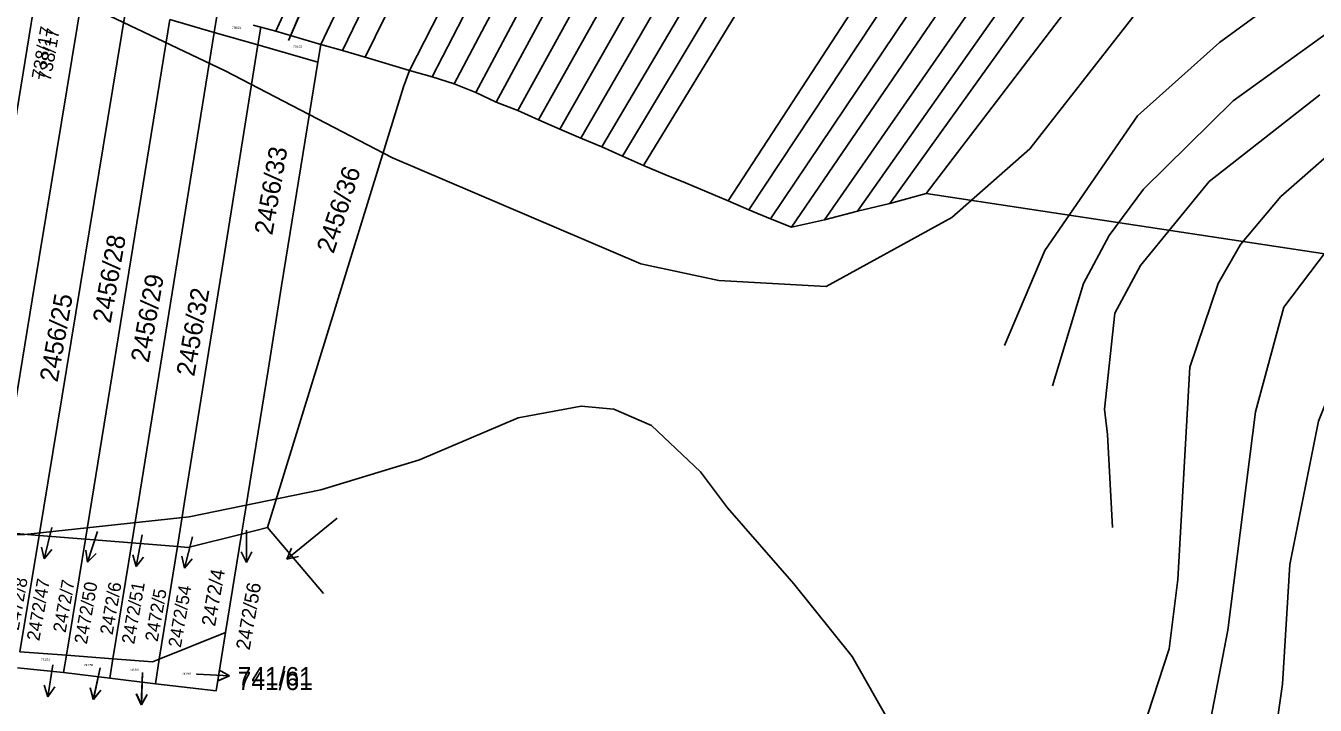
# Model space of a CAD drawing. Extents: x -555860 to -552701, y -1187050 to -1182291.
# Drawn here: x -554234.9 to -554115.3, y -1185576 to -1185513 of the extents above; entities that cross this region are included whole.
import ezdxf

# ---------------------------------------------------------------- set-up
doc = ezdxf.new("R2010")
doc.units = 0
for name, color, linetype in [('LEG_2b', 7, 'Continuous'), ('Level 16', 7, 'Continuous'), ('Level 25', 7, 'Continuous'), ('Level 40', 7, 'Continuous'), ('Level 41', 7, 'Continuous'), ('navrh_BV', 7, 'Continuous'), ('Poz předměty', 7, 'Continuous'), ('stav_BV', 7, 'Continuous')]:
    doc.layers.add(name, color=color, linetype=linetype)

msp = doc.modelspace()

# ---------------------------------------------------------------- linework, layer by layer
at = {"layer": 'Level 16'}
for p, q in [((-554210.48, -1185514.4), (-554209.29, -1185511.65)), ((-554232.43, -1185559.53), (-554233.16, -1185562.44)), ((-554228.19, -1185559.9), (-554229.13, -1185562.75)), ((-554214.39, -1185559.79), (-554214.39, -1185562.79)), ((-554224.05, -1185560.22), (-554224.61, -1185563.17)), ((-554219.4, -1185560.4), (-554220.15, -1185563.31)), ((-554233.16, -1185562.44), (-554233.4, -1185561.35)), ((-554233.16, -1185562.44), (-554232.43, -1185561.59)), ((-554229.13, -1185562.75), (-554229.29, -1185561.64)), ((-554229.13, -1185562.75), (-554228.34, -1185561.96)), ((-554224.61, -1185563.17), (-554224.92, -1185562.09)), ((-554224.61, -1185563.17), (-554223.93, -1185562.28)), ((-554220.15, -1185563.31), (-554220.38, -1185562.21)), ((-554214.39, -1185562.79), (-554214.89, -1185561.79)), ((-554214.39, -1185562.79), (-554213.89, -1185561.79)), ((-554220.15, -1185563.31), (-554219.42, -1185562.46)), ((-554232.35, -1185572.27), (-554232.81, -1185575.24)), ((-554227.96, -1185572.56), (-554228.59, -1185575.49)), ((-554224.04, -1185572.99), (-554224.13, -1185575.99)), ((-554218.97, -1185573.14), (-554215.97, -1185573.28)), ((-554215.97, -1185573.28), (-554216.95, -1185572.74)), ((-554232.81, -1185575.24), (-554233.15, -1185574.17)), ((-554232.81, -1185575.24), (-554232.16, -1185574.32)), ((-554215.97, -1185573.28), (-554216.99, -1185573.73)), ((-554228.59, -1185575.49), (-554228.87, -1185574.41)), ((-554228.59, -1185575.49), (-554227.89, -1185574.62)), ((-554224.13, -1185575.99), (-554224.6, -1185574.97)), ((-554224.13, -1185575.99), (-554223.6, -1185575.01))]:
    msp.add_line(p, q, dxfattribs=at)
msp.add_lwpolyline([(-554219.03, -1185573.14), (-554218.97, -1185573.14)], dxfattribs=at)
at = {"layer": 'Level 25'}
for p, q in [((-554205.99, -1185558.68), (-554210.65, -1185562.47)), ((-554210.65, -1185562.47), (-554210.2, -1185561.46)), ((-554210.65, -1185562.47), (-554209.57, -1185562.24))]:
    msp.add_line(p, q, dxfattribs=at)
at = {"layer": 'Level 40'}
msp.add_lwpolyline([(-554130.82, -1185576.84), (-554128.85, -1185570.79), (-554128.04, -1185564.36), (-554126.93, -1185544.68), (-554124.3, -1185536.91), (-554122.22, -1185533.3), (-554118.48, -1185528.87), (-554113.76, -1185524.71)], dxfattribs=at)
at = {"layer": 'Level 41'}
for points in [[(-554017.76, -1185472.89), (-554019.75, -1185478.95), (-554024.61, -1185487.83), (-554031.68, -1185497.53), (-554041.8, -1185507.1), (-554046.72, -1185510.26), (-554052.61, -1185512.65), (-554061.91, -1185517.08), (-554075.08, -1185521.66), (-554100.17, -1185530.81), (-554106.69, -1185535.8), (-554112.1, -1185542.46), (-554115.01, -1185549.67), (-554117.64, -1185562.98), (-554118.34, -1185574.07), (-554121.53, -1185596.26)], [(-554107.38, -1185496.7), (-554118.2, -1185501.41), (-554129.02, -1185508.9), (-554132.2, -1185512.23), (-554141.77, -1185524.43), (-554148.98, -1185530.81), (-554160.63, -1185537.19), (-554170.61, -1185536.63), (-554177.82, -1185535.11), (-554200.84, -1185525.26), (-554216.37, -1185517.22), (-554242.85, -1185504.6)], [(-554144.11, -1185542.68), (-554140.38, -1185533.86), (-554131.79, -1185521.38), (-554124.16, -1185514.59), (-554115.29, -1185508.07)], [(-554139.65, -1185546.4), (-554136.78, -1185536.91), (-554134.42, -1185532.47), (-554131.23, -1185528.18), (-554122.91, -1185519.99), (-554113.48, -1185513.2)], [(-554134.09, -1185559.53), (-554134.56, -1185550.91), (-554134.84, -1185548.56), (-554133.87, -1185539.68), (-554131.51, -1185535.25), (-554125.13, -1185527.48), (-554114.87, -1185519.44)], [(-554110.99, -1185529.56), (-554118.2, -1185539.13), (-554120.83, -1185548.83), (-554123.4, -1185569.06), (-554128.32, -1185594.59)], [(-554328.82, -1185580.45), (-554321.64, -1185568.86), (-554316.61, -1185566.81), (-554299.01, -1185569.5), (-554292.17, -1185569.8), (-554286.81, -1185569.63), (-554274.6, -1185566.3), (-554265.45, -1185562.42), (-554259.35, -1185560.62), (-554253.25, -1185560.07), (-554247.15, -1185560.48), (-554234.95, -1185560.2), (-554219.7, -1185558.54), (-554207.49, -1185556.04), (-554198.34, -1185553.27), (-554189.19, -1185549.39), (-554183.37, -1185548.28), (-554180.32, -1185548.56), (-554176.85, -1185550.08), (-554172.28, -1185554.38), (-554169.78, -1185557.71), (-554163.64, -1185564.77), (-554158.22, -1185571.5), (-554154.1, -1185578.8)]]:
    msp.add_lwpolyline(points, dxfattribs=at)
at = {"layer": 'navrh_BV'}
for p, q in [((-554163.28, -1185407.81), (-554211.68, -1185513.54)), ((-554207.51, -1185514.78), (-554157.54, -1185409.41)), ((-554154.64, -1185410.18), (-554205.48, -1185515.31)), ((-554203.4, -1185515.94), (-554151.85, -1185410.99)), ((-554199.27, -1185517.18), (-554146.12, -1185412.68)), ((-554143.3, -1185413.46), (-554197.18, -1185517.76)), ((-554140.43, -1185414.36), (-554195.12, -1185518.42)), ((-554193.13, -1185519.22), (-554137.51, -1185415.07)), ((-554134.63, -1185415.78), (-554191.24, -1185520.1)), ((-554189.22, -1185520.88), (-554131.86, -1185416.61)), ((-554129.16, -1185417.97), (-554187.31, -1185521.74)), ((-554185.34, -1185522.61), (-554126.51, -1185419.33)), ((-554123.86, -1185420.72), (-554183.4, -1185523.44)), ((-554181.43, -1185524.26), (-554121.2, -1185422.09)), ((-554118.58, -1185423.63), (-554179.54, -1185525.12)), ((-554177.58, -1185525.99), (-554115.87, -1185424.86)), ((-554169.73, -1185529.26), (-554105.33, -1185430.33)), ((-554102.72, -1185431.7), (-554167.81, -1185530.09)), ((-554165.79, -1185530.93), (-554100.13, -1185433.15)), ((-554097.46, -1185434.4), (-554163.85, -1185531.71)), ((-554160.8, -1185531.03), (-554094.78, -1185435.91)), ((-554092.21, -1185437.3), (-554157.75, -1185530.22)), ((-554154.73, -1185529.5), (-554089.57, -1185438.64)), ((-554112.25, -1185477.32), (-554151.37, -1185528.59)), ((-554237.04, -1185529.38), (-554233.72, -1185508.96)), ((-554229.6, -1185510.14), (-554232.96, -1185530.6)), ((-554225.55, -1185511.31), (-554233.61, -1185560.27)), ((-554217.38, -1185513.65), (-554217.11, -1185511.96)), ((-554229.33, -1185560.61), (-554221.51, -1185512.46)), ((-554221.51, -1185512.46), (-554217.38, -1185513.65)), ((-554213.06, -1185513.16), (-554213.77, -1185512.98)), ((-554213.33, -1185514.81), (-554213.06, -1185513.16)), ((-554211.68, -1185513.54), (-554213.06, -1185513.16)), ((-554217.38, -1185513.65), (-554225.03, -1185560.96)), ((-554217.38, -1185513.65), (-554213.33, -1185514.81)), ((-554207.51, -1185514.78), (-554211.68, -1185513.54)), ((-554216.65, -1185535.5), (-554213.33, -1185514.81)), ((-554213.33, -1185514.81), (-554207.77, -1185516.41)), ((-554207.77, -1185516.41), (-554207.51, -1185514.78)), ((-554205.48, -1185515.31), (-554207.51, -1185514.78)), ((-554203.4, -1185515.94), (-554205.48, -1185515.31)), ((-554211.13, -1185537.15), (-554207.77, -1185516.41)), ((-554199.27, -1185517.18), (-554203.4, -1185515.94)), ((-554199.27, -1185517.18), (-554199.83, -1185518.69)), ((-554197.18, -1185517.76), (-554199.27, -1185517.18)), ((-554195.12, -1185518.42), (-554197.18, -1185517.76)), ((-554212.44, -1185559.55), (-554199.83, -1185518.69)), ((-554193.13, -1185519.22), (-554195.12, -1185518.42)), ((-554191.24, -1185520.1), (-554193.13, -1185519.22)), ((-554189.22, -1185520.88), (-554191.24, -1185520.1)), ((-554187.31, -1185521.74), (-554189.22, -1185520.88)), ((-554185.34, -1185522.61), (-554187.31, -1185521.74)), ((-554183.4, -1185523.44), (-554185.34, -1185522.61)), ((-554181.43, -1185524.26), (-554183.4, -1185523.44)), ((-554179.54, -1185525.12), (-554181.43, -1185524.26)), ((-554177.58, -1185525.99), (-554179.54, -1185525.12)), ((-554175.6, -1185526.81), (-554177.58, -1185525.99)), ((-554173.67, -1185527.6), (-554175.6, -1185526.81)), ((-554169.73, -1185529.26), (-554173.67, -1185527.6)), ((-554151.37, -1185528.59), (-554154.73, -1185529.5)), ((-554167.81, -1185530.09), (-554169.73, -1185529.26)), ((-554165.79, -1185530.93), (-554167.81, -1185530.09)), ((-554154.73, -1185529.5), (-554157.75, -1185530.22)), ((-554232.96, -1185530.6), (-554234.25, -1185538.44)), ((-554163.85, -1185531.71), (-554165.79, -1185530.93)), ((-554160.8, -1185531.03), (-554163.85, -1185531.71)), ((-554157.75, -1185530.22), (-554160.8, -1185531.03)), ((-554217.91, -1185543.31), (-554216.65, -1185535.5)), ((-554212.39, -1185544.95), (-554211.13, -1185537.15)), ((-554234.25, -1185538.44), (-554236.52, -1185552.28)), ((-554220.13, -1185557.17), (-554217.91, -1185543.31)), ((-554214.64, -1185558.87), (-554212.39, -1185544.95)), ((-554220.8, -1185561.31), (-554220.13, -1185557.17)), ((-554233.61, -1185560.27), (-554237.78, -1185559.93)), ((-554214.84, -1185560.15), (-554214.64, -1185558.87)), ((-554212.44, -1185559.55), (-554214.84, -1185560.15)), ((-554235.39, -1185571.07), (-554233.61, -1185560.27)), ((-554229.33, -1185560.61), (-554233.61, -1185560.27)), ((-554229.33, -1185560.61), (-554231.08, -1185571.39)), ((-554225.03, -1185560.96), (-554229.33, -1185560.61)), ((-554226.77, -1185571.72), (-554225.03, -1185560.96)), ((-554220.8, -1185561.31), (-554225.03, -1185560.96)), ((-554214.84, -1185560.15), (-554219.82, -1185561.39)), ((-554216.32, -1185569.27), (-554214.84, -1185560.15)), ((-554222.47, -1185571.74), (-554220.8, -1185561.31)), ((-554219.82, -1185561.39), (-554220.8, -1185561.31)), ((-554216.32, -1185569.27), (-554222.47, -1185571.74)), ((-554217.19, -1185574.67), (-554216.32, -1185569.27)), ((-554231.08, -1185571.39), (-554235.39, -1185571.07)), ((-554231.08, -1185571.39), (-554231.34, -1185572.98)), ((-554226.77, -1185571.72), (-554231.08, -1185571.39)), ((-554227.06, -1185573.51), (-554226.77, -1185571.72)), ((-554223.11, -1185571.99), (-554226.77, -1185571.72)), ((-554222.47, -1185571.74), (-554223.11, -1185571.99)), ((-554222.84, -1185574.02), (-554222.47, -1185571.74)), ((-554235.63, -1185572.54), (-554231.34, -1185572.98)), ((-554231.34, -1185572.98), (-554227.06, -1185573.51)), ((-554227.06, -1185573.51), (-554222.84, -1185574.02)), ((-554222.84, -1185574.02), (-554217.19, -1185574.67))]:
    msp.add_line(p, q, dxfattribs=at)
at = {"layer": 'Poz předměty'}
for points in [[(-554151.37, -1185528.59), (-554092.59, -1185537.49), (-554035.44, -1185532.35), (-553991.45, -1185519.3), (-553974.35, -1185411.9), (-553973.36, -1185402.64)], [(-554212.44, -1185559.55), (-554207.26, -1185565.65)]]:
    msp.add_lwpolyline(points, dxfattribs=at)
at = {"layer": 'stav_BV'}
for p, q in [((-554210.48, -1185514.4), (-554209.31, -1185511.64)), ((-554232.35, -1185572.27), (-554232.82, -1185575.23)), ((-554227.96, -1185572.56), (-554228.58, -1185575.5)), ((-554224.04, -1185572.99), (-554224.15, -1185575.99)), ((-554219.03, -1185573.14), (-554218.97, -1185573.14)), ((-554218.97, -1185573.14), (-554215.97, -1185573.3)), ((-554215.97, -1185573.3), (-554216.95, -1185572.75)), ((-554232.82, -1185575.23), (-554233.16, -1185574.17)), ((-554232.82, -1185575.23), (-554232.17, -1185574.32)), ((-554215.97, -1185573.3), (-554217, -1185573.75)), ((-554228.58, -1185575.5), (-554228.87, -1185574.41)), ((-554228.58, -1185575.5), (-554227.89, -1185574.62)), ((-554224.15, -1185575.99), (-554224.61, -1185574.97)), ((-554224.15, -1185575.99), (-554223.61, -1185575.01))]:
    msp.add_line(p, q, dxfattribs=at)

# ---------------------------------------------------------------- texts
at = {"layer": 'LEG_2b'}
for s, height, rotation, p in [('738/17', 1.2, 80, (-554232.55, -1185518.23)), ('2456/33', 1.7, 80, (-554212, -1185532.5)), ('2456/36', 1.7, 72, (-554206.32, -1185534.23)), ('2456/28', 1.7, 80, (-554226.99, -1185540.67)), ('2456/29', 1.7, 80, (-554223.46, -1185544.32)), ('2456/25', 1.7, 80, (-554231.91, -1185546.13)), ('2456/32', 1.7, 80, (-554219.24, -1185545.6)), ('2472/4', 1.3, 80, (-554217.3, -1185568.76)), ('2472/8', 1.2, 80, (-554235.52, -1185569.13)), ('2472/7', 1.2, 80, (-554231.16, -1185569.34)), ('2472/6', 1.2, 80, (-554226.81, -1185569.55)), ('2472/5', 1.2, 80, (-554222.63, -1185570.18))]:
    msp.add_text(s, height=height, rotation=rotation, dxfattribs=at).set_placement(p)
for s, height, p in [('738/21', 0.2, (-554215.72, -1185513.32)), ('738/22', 0.2, (-554210.07, -1185515.06)), ('741/58', 0.2, (-554233.45, -1185571.88)), ('741/59', 0.2, (-554229.45, -1185572.39)), ('741/60', 0.2, (-554225.22, -1185572.82)), ('741/61', 0.2, (-554220.36, -1185573.19)), ('741/61', 1.7, (-554215.2, -1185574.61))]:
    msp.add_text(s, height=height, dxfattribs=at).set_placement(p)
at = {"layer": 'Level 16'}
for s, height, p in [('738/17', 1.2, (-554233.14, -1185518.05)), ('2472/47', 1.2, (-554233.6, -1185570.11)), ('2472/50', 1.2, (-554229.19, -1185570.41)), ('2472/51', 1.2, (-554224.8, -1185570.41)), ('2472/56', 1.3, (-554214.1, -1185570.96)), ('2472/54', 1.2, (-554220.48, -1185570.73))]:
    msp.add_text(s, height=height, rotation=80.1, dxfattribs=at).set_placement(p)
msp.add_text('741/61', height=1.7, dxfattribs=at).set_placement((-554215.2, -1185574.18))

doc.saveas('drawing.dxf')
